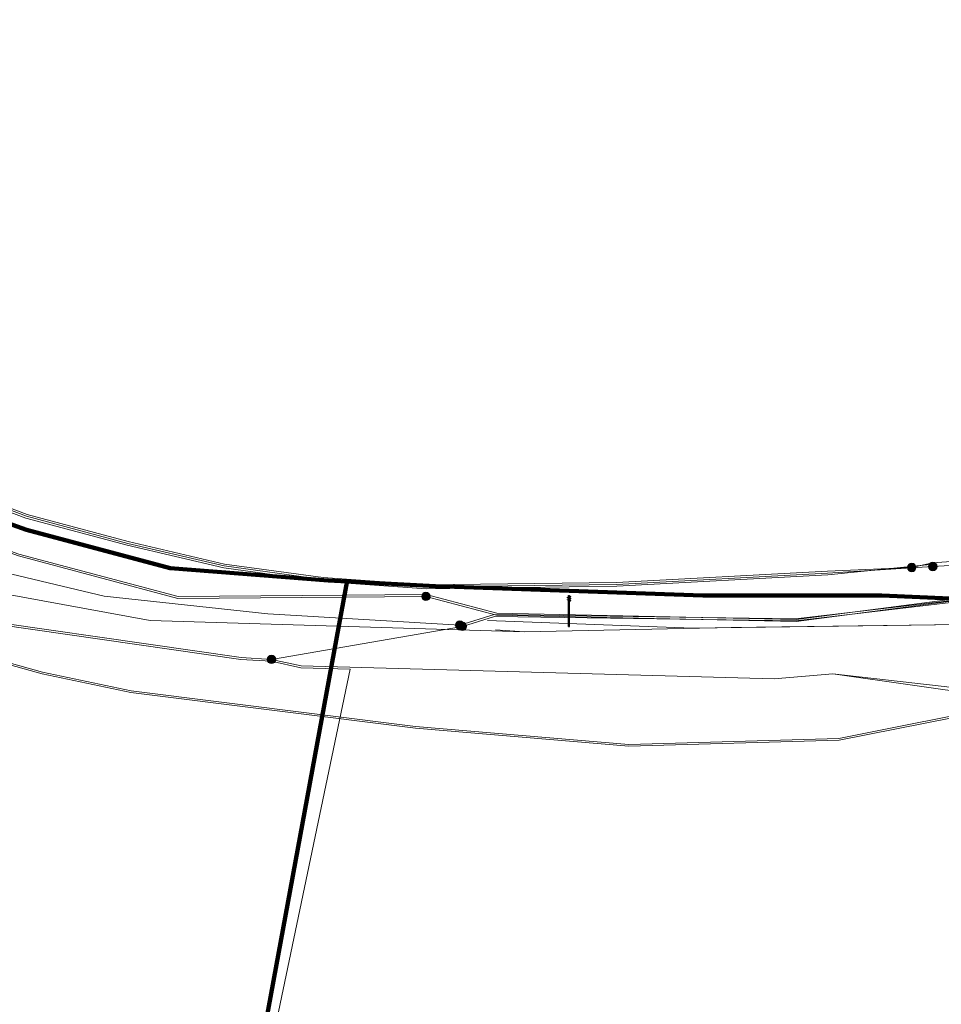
# Model space of a CAD drawing. Extents: x 152558 to 154479, y 462974 to 463683.
# Tile 549 of 638: x 154146 to 154171, y 463343 to 463369. Entities that reach past the tile are written whole.
import ezdxf
from ezdxf.lldxf.tags import DXFTag

# ---------------------------------------------------------------- set-up
doc = ezdxf.new("R2010")
doc.units = 0
doc.header["$LTSCALE"] = 0.2
doc.layers.get('0').update_dxf_attribs({"linetype": 'CONTINUOUS'})
for name, color, linetype, lineweight in [('B-RO-KL-DATA_HULPSTUK_KPN BV-S', 90, 'CONTINUOUS', 25), ('B-RO-KL-DATA_HULPSTUK_STEDIN NETBEHEER BV-S', 90, 'CONTINUOUS', 25), ('B-RO-KL-DATA_KABELBED_KPN BV-G', 90, 'CONTINUOUS', 100), ('B-RO-KL-DATA_MANTELBUIS_STAAL_1_KPN BV-G', 90, 'CONTINUOUS', 100), ('B-RO-KL-DATA_STEDIN NETBEHEER BV-G', 90, 'KL-DATA-N', 18), ('B-RO-KL-ET_LS_400 V_STEDIN NETBEHEER BV-G', 190, 'KL-LS-N', 18), ('B-RO-KL-ET_LS_GEMEENTE AMERSFOORT-S', 190, 'CONTINUOUS', 25), ('B-RO-KL-ET_LS_HULPSTUK_STEDIN NETBEHEER BV-S', 190, 'CONTINUOUS', 25), ('B-RO-KL-ET_MS_10 KV_STEDIN NETBEHEER BV-G', 130, 'KL-MS-N', 18), ('B-RO-KL-ET_MS_HULPSTUK_STEDIN NETBEHEER BV-S', 130, 'CONTINUOUS', 25)]:
    doc.layers.add(name, color=color, linetype=linetype, lineweight=lineweight)
doc.styles.add('NLCS-ISO', font='NLCS-ISO.ttf')
tags = doc.linetypes.add('KL-DATA-N', pattern='A,4,-1,[101,NLCS.SHX,S=0.5,R=0,X=0,Y=0],-1,4,-1,["D",Standard,S=1,R=0,X=-0.25,Y=-0.5],-1.5', length=12.5).pattern_tags.tags
tags[18] = DXFTag(74, 10)
tags = doc.linetypes.add('KL-LS-N', pattern='A,4,-1,[103,NLCS.SHX,S=0.75,R=0,X=0,Y=0],-1,4,-1,["L",Standard,S=1,R=0,X=0,Y=-0.5],-2', length=13).pattern_tags.tags
tags[18] = DXFTag(74, 10)
tags = doc.linetypes.add('KL-MS-N', pattern='A,4,-1,[103,NLCS.SHX,S=0.75,R=0,X=0,Y=0],-1,4,-1,["M",Standard,S=1,R=0,X=0,Y=-0.5],-2', length=13).pattern_tags.tags
tags[18] = DXFTag(74, 10)

# ---------------------------------------------------------------- blocks, each defined once
blk = doc.blocks.new('SKL-WTB_HULP_MOF-SO')
at = {"linetype": 'ByBlock', "lineweight": 18}
h = blk.add_hatch(color=0, dxfattribs=at)
h.dxf.hatch_style = 1
h.paths.add_polyline_path([(-0.5625, 0, 1), (0.5625, 0, 1)])
at = {"color": 0, "linetype": 'ByBlock', "lineweight": 18}
blk.add_circle((0, 0), 0.5625, dxfattribs=at)
at = {"color": 0, "linetype": 'ByBlock', "lineweight": 18, "style": 'NLCS-ISO', "flags": 1}
for tag, p in [('TYPE', (1.5, 0)), ('LABEL', (1.5, -1.5)), ('OMSCHRIJVING', (1.5, -3))]:
    blk.add_attdef(tag, p, '', height=1, dxfattribs=at)
blk = doc.blocks.new('SKL-WTB_HULP_OVERIG-SO')
at = {"color": 0, "linetype": 'ByBlock', "lineweight": 18}
for points in [[(-0.14, 0.14), (0.14, -0.14)], [(0.14, 0.14), (-0.14, -0.14)]]:
    blk.add_lwpolyline(points, dxfattribs=at)
at = {"color": 0, "linetype": 'ByBlock', "lineweight": 18, "style": 'NLCS-ISO', "flags": 1}
for tag, p in [('TYPE', (1.5, 0)), ('LABEL', (1.5, -1.5)), ('OMSCHRIJVING', (1.5, -3))]:
    blk.add_attdef(tag, p, '', height=1, dxfattribs=at)
blk = doc.blocks.new('SKL-ET_LS_MAST-SO')
for p, q in [((-0.05, 2.07), (0.05, 2.07)), ((-0.05, -2), (0.05, -2))]:
    blk.add_line(p, q)
for points in [[(-0.18, 1.76), (-0.22, 1.76), (-0.22, 1.84), (-0.18, 1.84), (-0.18, 1.79)], [(-0.18, 1.49), (-0.22, 1.49), (-0.22, 1.57), (-0.18, 1.57), (-0.18, 1.52)], [(-0.18, 1.79), (-0.05, 1.79)], [(-0.18, 1.76), (-0.05, 1.76)], [(-0.18, 1.52), (-0.05, 1.52)], [(-0.18, 1.49), (-0.05, 1.49)], [(-0.05, -2), (-0.05, 2.07)], [(0.05, -2), (0.05, 2.07)], [(0.18, 1.92), (0.05, 1.92)], [(0.18, 1.89), (0.05, 1.89)], [(0.18, 1.66), (0.05, 1.66)], [(0.18, 1.63), (0.05, 1.63)], [(0.18, 1.39), (0.05, 1.39)], [(0.18, 1.36), (0.05, 1.36)], [(0.18, 1.89), (0.22, 1.89), (0.22, 1.97), (0.18, 1.97), (0.18, 1.92)], [(0.18, 1.63), (0.22, 1.63), (0.22, 1.71), (0.18, 1.71), (0.18, 1.66)], [(0.18, 1.36), (0.22, 1.36), (0.22, 1.44), (0.18, 1.44), (0.18, 1.39)]]:
    blk.add_lwpolyline(points)

msp = doc.modelspace()

# ---------------------------------------------------------------- linework, layer by layer
at = {"layer": 'B-RO-KL-DATA_KABELBED_KPN BV-G', "flags": 128}
for points in [[(154134.186, 463360.223), (154136.334, 463359.281), (154142.009, 463356.95), (154144.516, 463355.999), (154146.597, 463355.255), (154150.4, 463354.24), (154154.581, 463353.912), (154155.08, 463353.886)], [(154150.994, 463331.775), (154152.677, 463340.88), (154155.057, 463353.761), (154155.08, 463353.886)], [(154155.057, 463353.761), (154152.677, 463340.88)], [(154155.08, 463353.886), (154157.414, 463353.767), (154164.491, 463353.52), (154169.223, 463353.52), (154179.061, 463353.086)]]:
    msp.add_lwpolyline(points, dxfattribs=at)
at = {"layer": 'B-RO-KL-DATA_MANTELBUIS_STAAL_1_KPN BV-G', "flags": 128}
msp.add_lwpolyline([(154155.057, 463353.761), (154152.677, 463340.88)], dxfattribs=at)
at = {"layer": 'B-RO-KL-DATA_STEDIN NETBEHEER BV-G', "flags": 128}
for points in [[(154241.663, 463272.775), (154240.779, 463273.319), (154238.716, 463275.312), (154219.28, 463297.994), (154209.469, 463309.481), (154205.844, 463312.881), (154202.281, 463315.87), (154197.657, 463319.445), (154195.282, 463321.202), (154168.159, 463335.795), (154154.035, 463339.957), (154153.41, 463340.426), (154153.097, 463341.129), (154153.097, 463341.715), (154155.16, 463351.571), (154153.857, 463351.607), (154153.071, 463351.777), (154152.269, 463351.826), (154143.433, 463353.101), (154139.353, 463354.145), (154133.483, 463355.941), (154111.247, 463365.15), (154102.91, 463369.317), (154098.034, 463371.285), (154083.4, 463376.845), (154070.391, 463380.933), (154042.913, 463389.369), (154000, 463402.641), (153971.113, 463411.354), (153951.788, 463417.517), (153936.83, 463421.583), (153912.116, 463429.29), (153901.725, 463431.913), (153899.74, 463432.245), (153897.717, 463432.796), (153892.884, 463431.796), (153879.879, 463435.343), (153872.535, 463437.292), (153870.878, 463438.371), (153868.804, 463439.134), (153866.524, 463438.937), (153834.598, 463447.402), (153819.304, 463451.731), (153785.875, 463460.819), (153738.066, 463474.273), (153704.153, 463482.996), (153640.722, 463500), (153619.302, 463505.321), (153578.059, 463516.512), (153523.566, 463531.081), (153512.661, 463534.039), (153484.716, 463541.417), (153458.418, 463548.696), (153457.352, 463553.635), (153413.527, 463565.319), (153389.742, 463571.84), (153370.691, 463576.739), (153320.778, 463590.118), (153286.029, 463599.544), (153248.965, 463609.62), (153211.671, 463619.676), (153176.869, 463628.98), (153157.188, 463635.289), (153111.754, 463653.166), (153096.88, 463659.382), (153091.537, 463661.836)], [(154158.127, 463352.701), (154153.078, 463351.827), (154152.274, 463351.876), (154143.443, 463353.15), (154139.367, 463354.193), (154133.5, 463355.988), (154111.268, 463365.196), (154102.931, 463369.363), (154098.052, 463371.332), (154083.416, 463376.892), (154070.406, 463380.981), (154042.928, 463389.417), (154000, 463402.693), (153971.128, 463411.402), (153951.802, 463417.565), (153936.844, 463421.631), (153912.13, 463429.338), (153901.735, 463431.962), (153899.751, 463432.294), (153897.147, 463433.003), (153893.424, 463434.192)], [(154158.061, 463352.733), (154152.977, 463353.03), (154148.652, 463353.504), (154145.274, 463354.303), (154142.369, 463355.102), (154139.276, 463356.079), (154134.887, 463357.767), (154128.921, 463360.313), (154110.958, 463368.217), (154105.22, 463371.165), (154099.119, 463373.487), (154092.733, 463375.129), (154085.072, 463377.606), (154084.503, 463378.252), (154070.89, 463382.611), (154043.48, 463391.235), (154041.393, 463391.257), (154040.152, 463391.643), (154038.704, 463392.722), (154000, 463404.776), (153971.766, 463413.508), (153955.961, 463418.375)], [(154324.094, 463304.094), (154321.252, 463303.108), (154291.47, 463290.369), (154289.397, 463288.853), (154250.481, 463272.359), (154245.105, 463272.772), (154241.505, 463275.298), (154240.542, 463276.27), (154208.083, 463314.583), (154205.317, 463318.226), (154202.659, 463323.405), (154197.017, 463338.793), (154195.041, 463346.643), (154190.606, 463355.495), (154189.632, 463358.421), (154189.288, 463358.682), (154179.918, 463355.485), (154177.95, 463355.32), (154174.864, 463354.791), (154173.42, 463353.66), (154166.941, 463352.898), (154158.967, 463353.012), (154158.061, 463352.733)], [(154242.874, 463274.277), (154241.473, 463275.26), (154240.505, 463276.236), (154208.044, 463314.552), (154205.275, 463318.199), (154202.613, 463323.385), (154196.969, 463338.778), (154194.994, 463346.625), (154190.56, 463355.476), (154189.589, 463358.391), (154189.279, 463358.626), (154179.928, 463355.436), (154177.956, 463355.27), (154174.885, 463354.744), (154173.44, 463353.612), (154166.944, 463352.848), (154158.974, 463352.962), (154158.127, 463352.701)], [(154193.481, 463356.69), (154191.778, 463356.175), (154183.834, 463354.079), (154179.052, 463353.312), (154171.283, 463352.751), (154165.241, 463352.669), (154159.772, 463352.559), (154159.005, 463352.612)], [(154232.427, 463285.344), (154227.996, 463290.506), (154219.583, 463300.23), (154211.329, 463309.91), (154206.254, 463315.642), (154203.979, 463319.243), (154201.588, 463324.778), (154199.55, 463329.924), (154199.177, 463330.449), (154198.76, 463330.905), (154197.543, 463331.933), (154196.622, 463332.592), (154187.773, 463337.279), (154180.744, 463341.244), (154172.188, 463350.961), (154167.927, 463351.444), (154166.379, 463351.314)]]:
    msp.add_lwpolyline(points, dxfattribs=at)
at = {"layer": 'B-RO-KL-ET_LS_400 V_STEDIN NETBEHEER BV-G', "flags": 128}
for points in [[(154118.897, 463324.883), (154119.542, 463324.594), (154130.708, 463321.887), (154132.96, 463321.306), (154136.244, 463333.141), (154138.356, 463340.837), (154136.302, 463341.781), (154126.969, 463345.855), (154127.607, 463347.372), (154131.343, 463355.828), (154133.424, 463360.596), (154133.518, 463360.715), (154133.586, 463360.758), (154133.739, 463360.827), (154133.929, 463360.822), (154142.982, 463357.037), (154146.613, 463355.664), (154149.287, 463354.948), (154151.834, 463354.35), (154154.444, 463353.992), (154157.168, 463353.799), (154162.205, 463353.862), (154167.782, 463354.161), (154170.013, 463354.261)], [(154170.502, 463354.336), (154167.79, 463354.061), (154162.209, 463353.762), (154157.166, 463353.699), (154154.434, 463353.892), (154151.816, 463354.252), (154149.263, 463354.85), (154146.583, 463355.568), (154142.946, 463356.945), (154133.826, 463360.757)], [(154134.378, 463360.58), (154142.964, 463356.991), (154146.598, 463355.616), (154149.275, 463354.899), (154151.825, 463354.301), (154154.439, 463353.942), (154157.167, 463353.749), (154162.207, 463353.812), (154167.786, 463354.111), (154170.57, 463354.285)], [(154170.013, 463354.261), (154170.563, 463354.385), (154171.422, 463354.441), (154171.822, 463354.762), (154172.034, 463355.04), (154171.986, 463355.217)], [(154170.57, 463354.285), (154171.46, 463354.343), (154171.894, 463354.692), (154172.139, 463355.013), (154172.079, 463355.244)], [(154137.795, 463354.956), (154139.507, 463354.17), (154143.134, 463352.735), (154144.831, 463352.098), (154147.024, 463351.491), (154149.362, 463350.996), (154156.888, 463350.055), (154162.53, 463349.578), (154168.089, 463349.737), (154172.633, 463350.639)], [(154141.743, 463353.232), (154143.116, 463352.688), (154144.816, 463352.05), (154147.012, 463351.442), (154149.354, 463350.947), (154156.883, 463350.005), (154162.529, 463349.528), (154168.095, 463349.687), (154172.643, 463350.59), (154177.74, 463351.781), (154183.709, 463352.009)]]:
    msp.add_lwpolyline(points, dxfattribs=at)
at = {"layer": 'B-RO-KL-ET_MS_10 KV_STEDIN NETBEHEER BV-G', "flags": 128}
for points in [[(154256.165, 463465.209), (154236.425, 463457.987), (154235.399, 463457.275), (154235.436, 463456.258), (154238.99, 463446.827), (154262.347, 463381.797), (154265.897, 463372.031), (154227.502, 463357.508), (154196.018, 463345.966), (154195.507, 463346.046), (154195.041, 463346.643), (154190.606, 463355.495), (154189.632, 463358.421), (154189.337, 463358.54), (154179.966, 463355.343), (154177.916, 463355.284), (154174.747, 463354.711), (154173.352, 463353.666), (154166.961, 463352.833), (154159.029, 463353.001), (154157.163, 463353.495)], [(154099.092, 463372.665), (154105.22, 463371.165), (154109.45, 463369.692), (154129.607, 463361.33), (154136.024, 463358.632), (154141.744, 463356.28), (154144.268, 463355.323), (154146.383, 463354.567), (154150.599, 463353.442), (154157.163, 463353.495)], [(154135.806, 463355.282), (154136.696, 463355.01), (154137.938, 463357.899), (154141.762, 463356.327), (154144.285, 463355.37), (154146.398, 463354.615), (154150.605, 463353.492), (154157.168, 463353.545), (154159.036, 463353.051), (154166.958, 463352.883), (154173.333, 463353.714), (154174.726, 463354.758), (154177.911, 463355.334), (154179.957, 463355.393), (154189.873, 463358.775), (154188.775, 463361.793), (154187.383, 463364.585), (154185.928, 463368.69), (154185.292, 463370.438)], [(154106.884, 463369.362), (154111.021, 463367.335), (154121.581, 463362.76), (154132.574, 463358.127), (154138.996, 463355.463), (154144.184, 463353.899), (154149.865, 463352.857), (154159.772, 463352.559)], [(154188.478, 463361.685), (154189.041, 463360.138), (154188.343, 463359.638), (154179.052, 463353.312), (154175.909, 463351.225), (154175.424, 463350.976), (154175.018, 463350.698), (154174.565, 463350.522), (154174.034, 463350.375), (154173.612, 463350.449), (154173.237, 463350.595), (154173.112, 463350.888), (154173.049, 463351.313), (154173.237, 463351.665), (154173.565, 463351.782), (154173.862, 463351.797), (154174.252, 463351.665), (154174.596, 463351.723), (154174.862, 463351.811), (154175.237, 463352.031), (154175.565, 463352.236), (154175.877, 463352.412), (154176.19, 463352.427), (154176.393, 463352.222), (154176.393, 463352.016), (154176.237, 463351.767), (154175.816, 463351.378), (154173.377, 463350.924), (154171.958, 463350.869), (154167.927, 463351.444), (154166.379, 463351.314), (154153.863, 463351.657), (154153.078, 463351.827)], [(154187.829, 463355.136), (154183.969, 463354.121), (154179.052, 463353.312), (154171.283, 463352.751), (154164.223, 463352.655), (154158.793, 463352.855)], [(154153.078, 463351.827), (154152.274, 463351.876), (154143.443, 463353.15), (154139.367, 463354.193), (154137.2, 463354.856)]]:
    msp.add_lwpolyline(points, dxfattribs=at)

# ---------------------------------------------------------------- block references
at = {"layer": 'B-RO-KL-DATA_HULPSTUK_KPN BV-S', "xscale": 0.2, "yscale": 0.2, "zscale": 0.2}
msp.add_blockref('SKL-WTB_HULP_OVERIG-SO', (154155.08, 463353.886), dxfattribs=at)
msp.add_blockref('SKL-WTB_HULP_OVERIG-SO', (154155.08, 463353.886), dxfattribs=at)
msp.add_blockref('SKL-WTB_HULP_OVERIG-SO', (154155.08, 463353.886), dxfattribs=at)
at = {"layer": 'B-RO-KL-DATA_HULPSTUK_STEDIN NETBEHEER BV-S', "xscale": 0.2, "yscale": 0.2, "zscale": 0.2}
for p in [(154158.061, 463352.733), (154158.127, 463352.701)]:
    msp.add_blockref('SKL-WTB_HULP_MOF-SO', p, dxfattribs=at)
at = {"layer": 'B-RO-KL-ET_LS_GEMEENTE AMERSFOORT-S', "xscale": 0.2, "yscale": 0.2, "zscale": 0.2}
msp.add_blockref('SKL-ET_LS_MAST-SO', (154160.948, 463353.102), dxfattribs=at)
at = {"layer": 'B-RO-KL-ET_LS_HULPSTUK_STEDIN NETBEHEER BV-S', "xscale": 0.2, "yscale": 0.2, "zscale": 0.2}
for p in [(154170.013, 463354.261), (154170.57, 463354.285)]:
    msp.add_blockref('SKL-WTB_HULP_MOF-SO', p, dxfattribs=at)
at = {"layer": 'B-RO-KL-ET_MS_HULPSTUK_STEDIN NETBEHEER BV-S', "xscale": 0.2, "yscale": 0.2, "zscale": 0.2}
for p in [(154157.163, 463353.495), (154153.078, 463351.827)]:
    msp.add_blockref('SKL-WTB_HULP_MOF-SO', p, dxfattribs=at)

doc.saveas('drawing.dxf')
